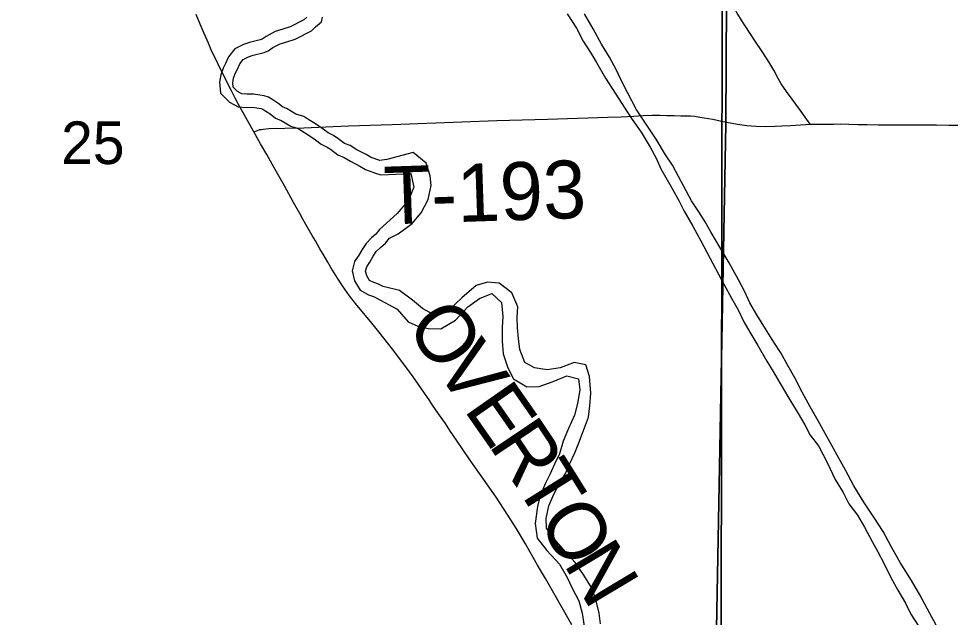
# Model space of a CAD drawing. Extents: x 1985906 to 2360102, y 891258 to 1222054.
# Drawn here: x 2104960 to 2109792, y 1030988 to 1034092 of the extents above; entities that cross this region are included whole.
import ezdxf

# ---------------------------------------------------------------- set-up
doc = ezdxf.new("R2010")
doc.units = 0
for name, color, linetype in [('GM_X_County_Road', 7, 'Continuous'), ('GM_X_County_Road_Text', 7, 'Continuous'), ('GM_X_Major_River', 7, 'Continuous'), ('GM_X_Minor_River', 7, 'Continuous'), ('GM_X_Section', 7, 'Continuous'), ('GM_X_Section_Text', 7, 'Continuous'), ('GM_X_Township', 7, 'Continuous'), ('GM_X_Township_Road', 7, 'Continuous'), ('GM_X_Township_Road_Text', 7, 'Continuous')]:
    doc.layers.add(name, color=color, linetype=linetype)

msp = doc.modelspace()

# ---------------------------------------------------------------- linework, layer by layer
at = {"layer": 'GM_X_County_Road'}
for points in [[(2106180.6, 1033505.5), (2106139.1, 1033579.1), (2106101.1, 1033646.9), (2106083.5, 1033680.3), (2106063, 1033721.3), (2106026.7, 1033792.1), (2105959.4, 1033930.9), (2105944.9, 1033964.4), (2105923, 1034014.8), (2105902.4, 1034062.9), (2105880.4, 1034114)], [(2107829.2, 1030950), (2107692.5, 1031189.4), (2107650.8, 1031259.8), (2107629.2, 1031298), (2107588.3, 1031370.1), (2107540.6, 1031450.8), (2107497.2, 1031518.6), (2107436.4, 1031612.3), (2107370.5, 1031705.3), (2107296.7, 1031810.3), (2107231.6, 1031906.8), (2107200.5, 1031952.6), (2107173.4, 1031992.7), (2107137.8, 1032044), (2107107.2, 1032089), (2107091.8, 1032111.7), (2107006.5, 1032234.5), (2106968.5, 1032287.6), (2106899.6, 1032379.2), (2106828.2, 1032469), (2106807.6, 1032494.4), (2106776.4, 1032532.3), (2106714.2, 1032607.3), (2106675.4, 1032656.1), (2106639.6, 1032707.3), (2106613, 1032747.5), (2106596.1, 1032774.3), (2106579.7, 1032801.5), (2106563.3, 1032829), (2106539.3, 1032870.6), (2106523, 1032898.3), (2106499, 1032940.2), (2106482.7, 1032968.4), (2106449.7, 1033024.8), (2106433.9, 1033053.4), (2106418.3, 1033082), (2106386.1, 1033139), (2106339.1, 1033225.3), (2106291, 1033310.5), (2106274.7, 1033338.5), (2106246.5, 1033388.4), (2106215.1, 1033443.9), (2106180.6, 1033505.5)]]:
    msp.add_lwpolyline(points, dxfattribs=at)
at = {"layer": 'GM_X_Major_River'}
for points in [[(2107804.5, 1034117.3), (2107853, 1034043.6), (2107887.4, 1033975.8), (2107925.8, 1033916), (2107956.2, 1033864.1), (2108002.7, 1033784.4), (2108057.3, 1033700.7), (2108099.8, 1033632.9), (2108142.2, 1033569.2), (2108188.7, 1033503.4), (2108235.2, 1033425.7), (2108267.6, 1033365.9), (2108289.9, 1033314), (2108342.6, 1033224.2), (2108385.1, 1033146.5), (2108411.4, 1033094.6), (2108456, 1033016.8), (2108498.5, 1032941.1), (2108528.9, 1032881.2), (2108559.3, 1032823.4), (2108589.7, 1032767.5), (2108618, 1032715.7), (2108656.5, 1032643.9), (2108691, 1032582.1), (2108721.4, 1032520.2), (2108751.7, 1032466.4), (2108794.2, 1032398.6), (2108840.8, 1032316.9), (2108873.1, 1032263), (2108909.6, 1032201.2), (2108960.1, 1032115.5), (2109002.6, 1032045.7), (2109037, 1031985.9), (2109065.4, 1031932.1), (2109107.8, 1031878.3), (2109152.4, 1031790.5), (2109195, 1031702.8), (2109235.4, 1031635), (2109265.8, 1031577.1), (2109310.2, 1031517.4), (2109346.6, 1031455.6), (2109387.1, 1031381.8), (2109415.5, 1031328), (2109447.9, 1031266.1), (2109482.4, 1031194.3), (2109518.9, 1031128.5), (2109559.3, 1031062.7), (2109587.7, 1031004.8), (2109628.2, 1030941.1)], [(2109718.1, 1030947.8), (2109683.6, 1031011.6), (2109633, 1031105.3), (2109590.5, 1031179.1), (2109531.9, 1031272.8), (2109485.3, 1031356.5), (2109442.8, 1031434.3), (2109394.3, 1031508), (2109343.7, 1031585.7), (2109291.2, 1031669.4), (2109248.6, 1031751.2), (2109214.2, 1031813), (2109177.7, 1031878.8), (2109143.3, 1031940.7), (2109106.9, 1032006.5), (2109064.4, 1032080.2), (2109023.8, 1032156), (2108985.3, 1032229.8), (2108948.9, 1032293.7), (2108912.5, 1032359.4), (2108876.1, 1032415.2), (2108833.6, 1032485), (2108789.1, 1032556.8), (2108752.7, 1032618.6), (2108726.3, 1032676.4), (2108693.9, 1032738.3), (2108645.3, 1032826), (2108596.7, 1032907.8), (2108552.2, 1032983.5), (2108519.8, 1033039.3), (2108487.5, 1033091.2), (2108449.1, 1033146.9), (2108422.7, 1033198.8), (2108382.2, 1033274.6), (2108351.8, 1033332.4), (2108315.5, 1033386.2), (2108266.9, 1033468), (2108161.8, 1033623.4), (2108117.2, 1033709.2), (2108084.8, 1033773), (2108060.4, 1033824.9), (2108024, 1033892.7), (2107983.5, 1033960.5), (2107939, 1034040.2), (2107894.5, 1034118)]]:
    msp.add_lwpolyline(points, dxfattribs=at)
at = {"layer": 'GM_X_Minor_River'}
for points in [[(2106454.9, 1034099.9), (2106439.3, 1034085.5), (2106368.5, 1034049.7), (2106330.3, 1034037.3), (2106290.5, 1034025.3), (2106243.4, 1034000.2), (2106223.3, 1033986.7), (2106212.3, 1033982.6), (2106157.2, 1033968.5), (2106126.1, 1033958), (2106080.8, 1033935), (2106047.7, 1033894.1), (2106033.3, 1033860), (2106020.1, 1033835.4), (2106008.6, 1033800.4), (2106002.6, 1033762.7), (2106007.6, 1033705.4), (2106054.4, 1033659), (2106098, 1033635.4), (2106141.2, 1033632.3), (2106173, 1033632.5), (2106217.4, 1033626.3), (2106225.8, 1033623.3), (2106242.1, 1033613), (2106264.5, 1033599.4), (2106292.8, 1033575.9), (2106321.6, 1033564.1), (2106370.9, 1033534.3), (2106409.1, 1033523.1), (2106428.4, 1033509.8), (2106462.4, 1033490), (2106499.2, 1033464.4), (2106529.3, 1033441.4), (2106560.2, 1033426.2), (2106576.9, 1033415.7), (2106616.1, 1033385.8), (2106648.8, 1033372.9), (2106680.6, 1033352.6), (2106729.5, 1033328.3), (2106759, 1033310.3), (2106811.3, 1033291.6), (2106839, 1033283.2)], [(2106870, 1033362.9), (2106832.6, 1033356.2), (2106788.5, 1033372), (2106762.3, 1033388), (2106714.1, 1033411.8), (2106679.9, 1033433.8), (2106649.8, 1033445.7), (2106615.6, 1033471.6), (2106593.5, 1033485.6), (2106565.4, 1033499.5), (2106539.2, 1033519.5), (2106499, 1033547.4), (2106464.8, 1033567.3), (2106438.7, 1033585.2), (2106398.5, 1033597.1), (2106352.3, 1033625), (2106328.2, 1033634.9), (2106304.1, 1033654.9), (2106277.9, 1033670.8), (2106255.8, 1033684.8), (2106233.7, 1033692.7), (2106177.6, 1033700.5), (2106143.5, 1033700.3), (2106117.5, 1033702.2), (2106095.4, 1033714.2), (2106073.2, 1033736.2), (2106071.1, 1033760.2), (2106074.9, 1033784.4), (2106082.8, 1033808.5), (2106094.7, 1033830.6), (2106106.6, 1033858.8), (2106124.5, 1033880.9), (2106152.5, 1033895.1), (2106176.5, 1033903.3), (2106232.6, 1033917.6), (2106254.6, 1033925.7), (2106278.5, 1033941.9), (2106316.5, 1033962.1), (2106350.5, 1033972.3), (2106394.5, 1033986.6), (2106478.5, 1034029.1), (2106500.4, 1034049.3), (2106530.3, 1034075.5), (2106536.2, 1034099.7)], [(2106928.5, 1032977.2), (2107000.1, 1033029.9), (2107047.7, 1033086.3), (2107083.2, 1033154.6), (2107098.7, 1033226.9), (2107094.4, 1033276.9), (2107073.9, 1033342.8), (2107005.5, 1033398.4), (2106870, 1033362.9)], [(2106839, 1033283.2), (2106994.3, 1033290.2), (2107008.8, 1033218.2), (2106981.2, 1033151.9), (2106923.8, 1033081.3)], [(2106923.8, 1033081.3), (2106831.3, 1032999.5), (2106813.2, 1032975.6), (2106790.6, 1032956.3), (2106761.9, 1032927.3), (2106741.5, 1032896.2), (2106723.6, 1032866), (2106702.5, 1032834), (2106689.2, 1032784), (2106702.1, 1032733.4), (2106730.8, 1032684.7), (2106774.9, 1032660.9), (2106800.1, 1032652.6), (2106814.4, 1032645.5), (2106923.2, 1032586.7)], [(2106934.5, 1032682.9), (2106850.1, 1032703.8), (2106826, 1032715.7), (2106801.9, 1032723.6), (2106779.8, 1032735.6), (2106765.6, 1032759.6), (2106759.5, 1032783.7), (2106765.4, 1032805.8), (2106781.3, 1032829.9), (2106799.2, 1032860.1), (2106815.1, 1032884.3), (2106837, 1032906.5), (2106862.9, 1032928.7), (2106882.8, 1032954.9), (2106928.5, 1032977.2)], [(2107978.3, 1030954.7), (2107969.9, 1031010.7), (2107951.4, 1031088.6), (2107927, 1031148.5), (2107890.6, 1031206.3), (2107846.1, 1031272), (2107797.7, 1031325.8), (2107747.4, 1031383.4), (2107696.9, 1031451.1), (2107696.6, 1031501.2), (2107710.1, 1031567.4), (2107735.7, 1031627.7), (2107761.3, 1031677.9), (2107796.9, 1031734.2), (2107818.6, 1031786.5), (2107844.2, 1031840.7), (2107865.8, 1031893), (2107883.5, 1031943.2), (2107914.9, 1032025.5), (2107922.5, 1032085.6), (2107928, 1032149.8), (2107921.4, 1032237.8), (2107901, 1032297.7), (2107841, 1032309.3), (2107769.1, 1032282.7), (2107701.2, 1032272.2), (2107635.2, 1032281.7), (2107585, 1032309.4), (2107558.5, 1032377.3), (2107552.1, 1032433.3), (2107547.8, 1032489.3), (2107545.4, 1032545.4), (2107549, 1032597.5), (2107518.5, 1032671.3), (2107452.2, 1032720.9), (2107392.1, 1032726.4), (2107332.3, 1032708), (2107258.7, 1032645.3), (2107193.2, 1032582.8), (2107123.4, 1032552.2), (2107055.1, 1032589.7), (2107002.8, 1032633.4), (2106934.5, 1032682.9)], [(2106923.2, 1032586.7), (2106979.6, 1032521.1), (2107029.8, 1032497.4), (2107083.8, 1032485.8), (2107149.8, 1032484.3), (2107225.5, 1032528.9), (2107289, 1032597.5), (2107350.7, 1032642), (2107414.5, 1032666.5), (2107464.9, 1032620.8), (2107471.4, 1032548.8), (2107467.7, 1032490.7), (2107468.2, 1032420.6), (2107472.7, 1032354.6), (2107497.2, 1032282.7), (2107525.6, 1032224.8), (2107595.9, 1032183.3), (2107659.8, 1032185.8), (2107731.7, 1032210.3), (2107803.4, 1032240.9), (2107863.5, 1032225.4), (2107869.9, 1032167.3), (2107858.4, 1032097.2), (2107842.8, 1032037), (2107811.3, 1031966.7), (2107783.8, 1031902.4), (2107764.2, 1031836.1), (2107738.6, 1031781.9), (2107717, 1031731.6), (2107691.3, 1031681.4), (2107663.8, 1031613.1), (2107650.1, 1031562.9), (2107638.7, 1031474.7), (2107649.3, 1031398.7), (2107699.7, 1031335), (2107764.2, 1031263.4), (2107804.7, 1031195.6), (2107831, 1031139.8), (2107865.5, 1031073.9), (2107881.9, 1031010), (2107892.4, 1030942)]]:
    msp.add_lwpolyline(points, dxfattribs=at)
at = {"layer": 'GM_X_Section'}
for points in [[(2108614.1, 1036304.1), (2108612.2, 1036278.1), (2108603.7, 1030930.8), (2103026, 1030725.8), (2103084, 1036099.3)], [(2108612.2, 1036278.1), (2114398.2, 1036216.2), (2114421.7, 1030873.2), (2108603.9, 1030894.8), (2108603.7, 1030930.8)]]:
    msp.add_lwpolyline(points, close=True, dxfattribs=at)
at = {"layer": 'GM_X_Township'}
for points in [[(2108590.2, 1057156.5), (2108639.5, 1052043.3), (2108637.1, 1049741.1), (2108630.4, 1047484.6), (2108627.5, 1046838.9), (2108612.5, 1046641.2), (2108630.4, 1044190.7), (2108630.3, 1044082.6), (2108629.3, 1041511.6), (2108630.8, 1034179.2), (2108627, 1033545.8), (2108551.5, 1029433), (2108528.9, 1027031.5), (2108514.5, 1025497.4), (2103772.2, 1025425.9), (2103219.4, 1025417.6), (2103068.8, 1025432.7), (2097635.3, 1025405.6), (2096078.3, 1025395), (2095094.6, 1025388.3), (2092097.4, 1025367.8)], [(2112790.1, 1025510.5), (2112030.8, 1025508.2), (2109292.7, 1025499.8), (2108514.5, 1025497.4), (2108528.9, 1027031.5), (2108551.5, 1029433), (2108627, 1033545.8), (2108630.8, 1034179.2), (2108629.3, 1041511.6)]]:
    msp.add_lwpolyline(points, dxfattribs=at)
at = {"layer": 'GM_X_Township_Road'}
for points in [[(2108714.6, 1034076.3), (2108704.3, 1034093.5), (2108687.1, 1034120.6), (2108670.5, 1034148.3), (2108652.8, 1034174.3), (2108634, 1034201.9), (2108608.2, 1034237.7)], [(2109065.6, 1033544.6), (2109047.9, 1033569.6), (2109010.3, 1033622.8), (2108971.2, 1033674.9), (2108941.9, 1033713.9), (2108915, 1033754.5), (2108898.7, 1033782.6), (2108876.1, 1033825.8), (2108850.7, 1033867.9), (2108816.3, 1033922.6), (2108780.4, 1033976.3), (2108727.8, 1034054.5), (2108714.6, 1034076.3)], [(2106180.6, 1033505.5), (2106198.2, 1033512.1), (2106210.6, 1033516.8), (2106219.5, 1033518.2), (2106228.4, 1033519.2), (2106258.1, 1033522), (2106340.4, 1033524.6), (2106439.2, 1033526.4), (2106591, 1033532.4), (2106670.2, 1033536), (2106897.9, 1033544.3), (2107258.9, 1033556.7), (2107440.3, 1033564), (2107702.5, 1033572), (2107964.4, 1033580), (2108016.5, 1033581.1), (2108085.4, 1033583.9), (2108151, 1033586), (2108199.5, 1033589.4), (2108244.8, 1033591.1), (2108285.9, 1033591.8), (2108322.4, 1033590.5), (2108360.4, 1033589.4), (2108394.3, 1033588.8), (2108421.9, 1033588.7), (2108444.9, 1033588.3), (2108465.2, 1033586.1), (2108493.1, 1033582), (2108559.4, 1033570.7), (2108605.5, 1033561.4)], [(2108605.5, 1033561.4), (2108640.7, 1033554.3), (2108688.1, 1033545.9), (2108736.3, 1033538.6), (2108785.5, 1033535), (2108835.1, 1033533.9), (2108884, 1033534.4), (2108917.9, 1033536), (2108963.2, 1033537.5), (2109040.3, 1033542.7), (2109065.6, 1033544.6)], [(2109065.6, 1033544.6), (2109104.7, 1033544.9), (2109120.8, 1033544.8), (2109152.9, 1033545.3), (2109187.8, 1033545.8), (2109220.6, 1033546.4), (2109265.9, 1033545.8), (2109313.9, 1033543.7), (2109360.2, 1033543.2), (2109420.1, 1033542.1), (2109482.7, 1033541.1), (2109544.1, 1033541.6), (2109607.2, 1033541.6), (2109671.8, 1033541), (2109720.2, 1033541), (2109784.3, 1033540.5), (2109866, 1033540.1), (2109978.7, 1033540.5)]]:
    msp.add_lwpolyline(points, dxfattribs=at)

# ---------------------------------------------------------------- texts
at = {"layer": 'GM_X_County_Road_Text'}
for s, rotation, p in [('O', 304.9505, (2106962.4, 1032499.4)), ('V', 304.9505, (2107113.7, 1032283)), ('E', 304.9281, (2107264.9, 1032066.7)), ('R', 303.932, (2107392.6, 1031883.8)), ('T', 302.0817, (2107528.7, 1031681.5)), ('O', 300.9697, (2107647.1, 1031492.7)), ('N', 300.9207, (2107782.9, 1031266.4))]:
    msp.add_text(s, height=300, rotation=rotation, dxfattribs=at).set_placement(p)
at = {"layer": 'GM_X_Section_Text'}
msp.add_text('25', height=221, rotation=0, dxfattribs=at).set_placement((2105180.6, 1033338.4))
at = {"layer": 'GM_X_Township_Road_Text'}
msp.add_text('T-193', height=300, rotation=1.9671, dxfattribs=at).set_placement((2106859.4, 1033024.4))

doc.saveas('drawing.dxf')
